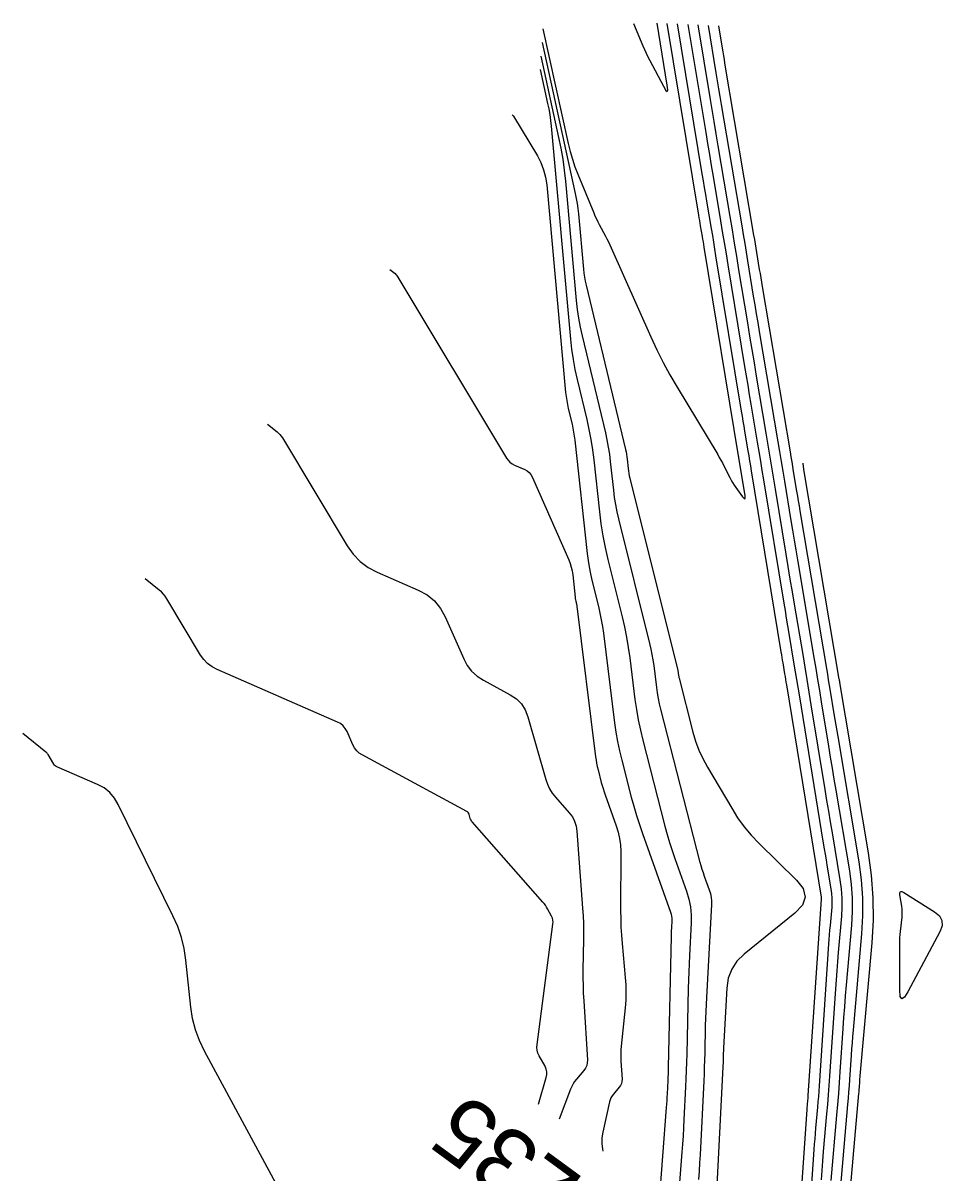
# Model space of a CAD drawing. Extents: x 658976 to 668726, y 639543 to 647196.
# Drawn here: x 663125.4 to 663208.6, y 642596.9 to 642701 of the extents above; entities that cross this region are included whole.
import ezdxf

# ---------------------------------------------------------------- set-up
doc = ezdxf.new("R2010")
doc.units = 0
for name, color, linetype in [('Ex_Contour Labels', 7, 'Continuous'), ('Ex_Major Contours', 7, 'Continuous'), ('Ex_Minor Contours', 7, 'Continuous')]:
    doc.layers.add(name, color=color, linetype=linetype)

msp = doc.modelspace()

# ---------------------------------------------------------------- linework, layer by layer
at = {"layer": 'Ex_Major Contours'}
for points in [[(663185.63, 642700.92), (663187.24, 642691.12), (663187.4, 642690.12), (663187.57, 642689.12), (663187.74, 642688.12), (663187.9, 642687.12), (663188.58, 642683.13), (663188.74, 642682.14), (663188.91, 642681.14), (663189.08, 642680.14), (663189.24, 642679.14), (663190.75, 642669.93), (663190.9, 642669.07), (663191.04, 642668.21), (663191.18, 642667.35), (663191.33, 642666.5), (663191.9, 642663.07), (663192.05, 642662.21), (663192.19, 642661.35), (663192.33, 642660.49), (663192.47, 642659.64), (663194.3, 642648.48), (663194.42, 642647.79), (663194.53, 642647.1), (663194.65, 642646.4), (663194.76, 642645.71), (663195.23, 642642.94), (663195.35, 642642.25), (663195.46, 642641.56), (663195.58, 642640.86), (663195.69, 642640.17), (663197.89, 642626.71), (663197.97, 642626.21), (663198.05, 642625.72), (663198.14, 642625.22), (663198.22, 642624.72), (663198.58, 642622.57), (663198.64, 642622.16), (663198.67, 642621.75), (663198.67, 642621.33), (663198.65, 642620.92), (663198.5, 642619.25), (663198.46, 642618.84), (663198.43, 642618.42), (663198.4, 642618), (663198.37, 642617.59), (663197.5, 642604.73), (663197.47, 642604.25), (663197.44, 642603.77), (663197.4, 642603.29), (663197.36, 642602.81), (663197.19, 642600.89), (663197.15, 642600.41), (663197.11, 642599.93), (663197.07, 642599.45), (663197.04, 642598.97), (663196.21, 642586.84)], [(663186.62, 642596.25), (663186.67, 642597), (663186.72, 642597.74), (663186.76, 642598.49), (663187.09, 642605.17), (663187.12, 642605.8), (663187.14, 642606.43), (663187.16, 642607.05), (663187.18, 642607.68), (663187.23, 642610.2), (663187.25, 642610.83), (663187.27, 642611.46), (663187.3, 642612.09), (663187.33, 642612.72), (663187.78, 642621.15), (663187.78, 642621.48), (663187.75, 642621.81), (663187.69, 642622.13), (663187.59, 642622.45), (663187.14, 642623.71), (663187.03, 642624.02), (663186.93, 642624.34), (663186.84, 642624.66), (663186.75, 642624.98), (663183.18, 642638.86), (663183.06, 642639.35), (663182.96, 642639.84), (663182.88, 642640.34), (663182.81, 642640.83), (663182.56, 642642.83), (663182.49, 642643.32), (663182.4, 642643.82), (663182.3, 642644.31), (663182.19, 642644.8), (663179.37, 642656.12), (663179.22, 642656.76), (663179.1, 642657.41), (663178.99, 642658.05), (663178.91, 642658.71), (663178.63, 642661.32), (663178.55, 642661.97), (663178.44, 642662.62), (663178.32, 642663.27), (663178.18, 642663.91), (663176.07, 642672.7), (663175.9, 642673.49), (663175.75, 642674.29), (663175.64, 642675.08), (663175.55, 642675.89), (663174.56, 642686.71), (663174.46, 642687.71), (663174.32, 642688.7), (663174.15, 642689.69), (663173.95, 642690.67), (663172.33, 642698.05)], [(663172.1, 642603.08), (663172.8, 642605.49), (663172.85, 642605.75), (663172.85, 642606.01), (663172.8, 642606.25), (663172.69, 642606.5), (663172.16, 642607.46), (663172.04, 642607.7), (663171.97, 642607.95), (663171.95, 642608.21), (663171.96, 642608.48), (663173.4, 642619.38), (663173.41, 642619.57), (663173.39, 642619.75), (663173.35, 642619.92), (663173.27, 642620.09), (663172.92, 642620.76), (663172.83, 642620.93), (663172.73, 642621.09), (663172.62, 642621.24), (663172.5, 642621.38), (663166.1, 642628.65), (663166.04, 642628.72), (663165.99, 642628.8), (663165.95, 642628.88), (663165.92, 642628.97), (663165.82, 642629.33), (663165.79, 642629.41), (663165.74, 642629.49), (663165.68, 642629.55), (663165.61, 642629.6), (663156.13, 642634.72), (663155.86, 642634.89), (663155.63, 642635.1), (663155.44, 642635.35), (663155.29, 642635.63), (663154.76, 642636.84), (663154.6, 642637.12), (663154.41, 642637.35), (663154.17, 642637.55), (663153.89, 642637.7), (663142.98, 642642.46), (663142.53, 642642.69), (663142.13, 642642.99), (663141.78, 642643.35), (663141.49, 642643.77), (663138.43, 642648.86), (663138.29, 642649.09), (663138.12, 642649.29), (663137.94, 642649.49), (663137.74, 642649.66), (663136.48, 642650.68)]]:
    msp.add_lwpolyline(points, dxfattribs=at)
msp.add_lwpolyline([(663205.04, 642620.25), (663205.04, 642620.51), (663205.03, 642620.76), (663204.99, 642621.01), (663204.83, 642622.03), (663204.82, 642622.23), (663204.87, 642622.34), (663204.99, 642622.35), (663205.18, 642622.26), (663207.97, 642620.5), (663208.4, 642620.13), (663208.62, 642619.71), (663208.64, 642619.23), (663208.44, 642618.7), (663205.55, 642613.25), (663205.23, 642612.75), (663205, 642612.61), (663204.86, 642612.84), (663204.82, 642613.44), (663204.82, 642617.55), (663204.82, 642617.84), (663204.83, 642618.14), (663204.85, 642618.44), (663204.88, 642618.73), (663205.02, 642620)], close=True, dxfattribs=at)
at = {"layer": 'Ex_Minor Contours'}
for points in [[(663172.5, 642700.51), (663174.79, 642690.11), (663174.96, 642689.4), (663175.16, 642688.7), (663175.4, 642688.02), (663175.66, 642687.34), (663177.1, 642683.85), (663177.21, 642683.58), (663177.34, 642683.31), (663177.46, 642683.04), (663177.6, 642682.78), (663178.15, 642681.74), (663178.29, 642681.47), (663178.42, 642681.21), (663178.55, 642680.94), (663178.67, 642680.67), (663182.26, 642672.6), (663182.8, 642671.44), (663183.38, 642670.29), (663183.99, 642669.16), (663184.64, 642668.05), (663188.33, 642661.93), (663188.47, 642661.68), (663188.62, 642661.43), (663188.75, 642661.18), (663188.88, 642660.92), (663189.41, 642659.85), (663189.54, 642659.62), (663189.67, 642659.39), (663189.81, 642659.17), (663189.96, 642658.95), (663190.58, 642658.1), (663190.71, 642657.95), (663190.79, 642657.91), (663190.82, 642658), (663190.81, 642658.2), (663190.3, 642661.31), (663190.29, 642661.35), (663190.28, 642661.39), (663190.28, 642661.44), (663190.27, 642661.48), (663190.24, 642661.64), (663190.23, 642661.68), (663190.23, 642661.73), (663190.22, 642661.77), (663190.21, 642661.81), (663187.11, 642680.72), (663187.07, 642680.96), (663187.03, 642681.2), (663186.99, 642681.45), (663186.95, 642681.69), (663186.78, 642682.66), (663186.74, 642682.9), (663186.7, 642683.15), (663186.66, 642683.39), (663186.62, 642683.63), (663183.76, 642701)], [(663180.71, 642701), (663181.55, 642698.97), (663181.69, 642698.63), (663181.84, 642698.3), (663182, 642697.97), (663182.17, 642697.65), (663183.41, 642695.31), (663183.63, 642694.94), (663183.76, 642694.84), (663183.8, 642695), (663183.75, 642695.42), (663182.83, 642701.04)], [(663195.29, 642585.95), (663196.43, 642602.59), (663196.43, 642602.7), (663196.44, 642602.8), (663196.45, 642602.91), (663196.46, 642603.01), (663196.5, 642603.43), (663196.51, 642603.54), (663196.51, 642603.64), (663196.52, 642603.75), (663196.53, 642603.85), (663197.73, 642621.66), (663197.73, 642621.69), (663197.73, 642621.73), (663197.73, 642621.73), (663197.73, 642621.74), (663197.73, 642621.75), (663197.73, 642621.76), (663197.72, 642621.82), (663197.72, 642621.83), (663194.57, 642641.07), (663194.53, 642641.32), (663194.49, 642641.56), (663194.45, 642641.81), (663194.41, 642642.06), (663194.24, 642643.06), (663194.2, 642643.31), (663194.16, 642643.55), (663194.12, 642643.8), (663194.08, 642644.05), (663191.38, 642660.47), (663191.31, 642660.92), (663191.24, 642661.37), (663191.16, 642661.82), (663191.09, 642662.27), (663190.78, 642664.07), (663190.71, 642664.52), (663190.63, 642664.97), (663190.56, 642665.42), (663190.48, 642665.87), (663188.17, 642679.93), (663188.07, 642680.55), (663187.97, 642681.17), (663187.87, 642681.79), (663187.76, 642682.41), (663187.34, 642684.89), (663187.24, 642685.51), (663187.13, 642686.13), (663187.03, 642686.75), (663186.93, 642687.37), (663184.69, 642700.96)], [(663197.71, 642596.2), (663197.77, 642597.06), (663197.84, 642597.91), (663197.91, 642598.77), (663198.21, 642602.19), (663198.29, 642603.05), (663198.36, 642603.9), (663198.42, 642604.76), (663198.48, 642605.62), (663199.01, 642613.51), (663199.07, 642614.33), (663199.13, 642615.16), (663199.2, 642615.99), (663199.27, 642616.81), (663199.56, 642620.11), (663199.61, 642620.93), (663199.6, 642621.75), (663199.54, 642622.57), (663199.43, 642623.39), (663198.71, 642627.65), (663198.55, 642628.64), (663198.38, 642629.62), (663198.22, 642630.6), (663198.06, 642631.59), (663196.8, 642639.27), (663196.62, 642640.41), (663196.43, 642641.55), (663196.24, 642642.68), (663196.05, 642643.82), (663195.28, 642648.37), (663195.09, 642649.5), (663194.9, 642650.64), (663194.71, 642651.78), (663194.53, 642652.92), (663193.56, 642658.8), (663193.36, 642660.06), (663193.15, 642661.33), (663192.93, 642662.6), (663192.72, 642663.86), (663191.85, 642669.04), (663191.65, 642670.25), (663191.44, 642671.45), (663191.24, 642672.66), (663191.04, 642673.87), (663190.25, 642678.69), (663190.05, 642679.9), (663189.85, 642681.1), (663189.65, 642682.31), (663189.45, 642683.52), (663188.37, 642689.92), (663188.19, 642691.01), (663188, 642692.11), (663187.82, 642693.2), (663187.64, 642694.3), (663186.56, 642700.87)], [(663198.6, 642596.15), (663199.12, 642602.07), (663199.2, 642603.05), (663199.28, 642604.04), (663199.35, 642605.02), (663199.42, 642606), (663199.69, 642609.94), (663199.76, 642610.92), (663199.83, 642611.9), (663199.91, 642612.88), (663199.99, 642613.86), (663200.47, 642619.3), (663200.54, 642620.53), (663200.54, 642621.76), (663200.45, 642622.98), (663200.28, 642624.21), (663199.05, 642631.52), (663198.88, 642632.52), (663198.72, 642633.52), (663198.55, 642634.52), (663198.39, 642635.52), (663197.73, 642639.53), (663197.57, 642640.54), (663197.4, 642641.54), (663197.23, 642642.54), (663197.06, 642643.54), (663195.57, 642652.4), (663195.42, 642653.29), (663195.27, 642654.18), (663195.13, 642655.07), (663194.98, 642655.96), (663194.4, 642659.53), (663194.25, 642660.42), (663194.1, 642661.31), (663193.95, 642662.2), (663193.8, 642663.09), (663192.11, 642673.1), (663191.98, 642673.9), (663191.85, 642674.7), (663191.72, 642675.49), (663191.58, 642676.29), (663191.06, 642679.48), (663190.93, 642680.27), (663190.8, 642681.07), (663190.66, 642681.87), (663190.53, 642682.66), (663188.68, 642693.66), (663188.56, 642694.38), (663188.44, 642695.09), (663188.32, 642695.81), (663188.2, 642696.53), (663187.49, 642700.83)], [(663199.19, 642592.5), (663200.12, 642603.05), (663200.16, 642603.61), (663200.21, 642604.17), (663200.25, 642604.73), (663200.29, 642605.29), (663200.44, 642607.52), (663200.48, 642608.08), (663200.52, 642608.64), (663200.57, 642609.2), (663200.61, 642609.76), (663201.39, 642618.49), (663201.48, 642620.13), (663201.47, 642621.76), (663201.35, 642623.39), (663201.13, 642625.02), (663199.22, 642636.39), (663199.13, 642636.91), (663199.04, 642637.42), (663198.96, 642637.93), (663198.88, 642638.45), (663198.54, 642640.5), (663198.46, 642641.02), (663198.37, 642641.53), (663198.29, 642642.04), (663198.2, 642642.56), (663195.79, 642656.84), (663195.72, 642657.28), (663195.64, 642657.73), (663195.57, 642658.17), (663195.5, 642658.62), (663195.2, 642660.4), (663195.13, 642660.84), (663195.06, 642661.29), (663194.98, 642661.73), (663194.91, 642662.18), (663192.38, 642677.17), (663192.32, 642677.55), (663192.25, 642677.94), (663192.19, 642678.33), (663192.12, 642678.71), (663191.87, 642680.26), (663191.81, 642680.65), (663191.74, 642681.04), (663191.68, 642681.43), (663191.61, 642681.81), (663188.98, 642697.41), (663188.93, 642697.74), (663188.87, 642698.08), (663188.81, 642698.42), (663188.76, 642698.76), (663188.42, 642700.79)], [(663172.42, 642699.28), (663175.43, 642685.59), (663175.52, 642685.13), (663175.6, 642684.68), (663175.66, 642684.22), (663175.71, 642683.76), (663176.16, 642678.75), (663176.2, 642678.38), (663176.26, 642678.01), (663176.33, 642677.64), (663176.41, 642677.28), (663179.98, 642662.39), (663180.02, 642662.17), (663180.06, 642661.96), (663180.1, 642661.74), (663180.12, 642661.53), (663180.22, 642660.66), (663180.25, 642660.45), (663180.28, 642660.23), (663180.32, 642660.02), (663180.37, 642659.81), (663184.71, 642642.37), (663184.72, 642642.31), (663184.73, 642642.25), (663184.74, 642642.2), (663184.75, 642642.14), (663184.78, 642641.91), (663184.79, 642641.85), (663184.8, 642641.8), (663184.81, 642641.74), (663184.82, 642641.68), (663186.08, 642636.78), (663186.32, 642635.96), (663186.62, 642635.16), (663186.98, 642634.38), (663187.39, 642633.62), (663189.59, 642629.88), (663190.13, 642629.02), (663190.72, 642628.21), (663191.36, 642627.44), (663192.06, 642626.71), (663195.46, 642623.38), (663196.06, 642622.6), (663196.24, 642621.84), (663195.99, 642621.1), (663195.32, 642620.37), (663190.73, 642616.67), (663190.07, 642616.03), (663189.59, 642615.3), (663189.28, 642614.48), (663189.14, 642613.58), (663188.85, 642608.16), (663188.84, 642608.02), (663188.84, 642607.87), (663188.83, 642607.73), (663188.83, 642607.59), (663188.82, 642607.02), (663188.81, 642606.88), (663188.81, 642606.74), (663188.8, 642606.59), (663188.8, 642606.45), (663188.2, 642594.48)], [(663172.24, 642696.82), (663172.92, 642693.76), (663173.02, 642693.25), (663173.11, 642692.74), (663173.18, 642692.22), (663173.23, 642691.7), (663174.99, 642672.4), (663175.09, 642671.48), (663175.22, 642670.56), (663175.39, 642669.64), (663175.59, 642668.74), (663176.46, 642665.11), (663176.66, 642664.2), (663176.84, 642663.29), (663176.98, 642662.37), (663177.1, 642661.45), (663177.61, 642656.75), (663177.74, 642655.66), (663177.92, 642654.58), (663178.13, 642653.51), (663178.37, 642652.44), (663179.67, 642647.23), (663179.88, 642646.31), (663180.07, 642645.38), (663180.23, 642644.45), (663180.36, 642643.51), (663180.83, 642639.75), (663180.96, 642638.82), (663181.13, 642637.89), (663181.32, 642636.96), (663181.54, 642636.04), (663183.54, 642628.27), (663183.74, 642627.52), (663183.95, 642626.79), (663184.19, 642626.05), (663184.44, 642625.32), (663185.5, 642622.37), (663185.72, 642621.66), (663185.86, 642620.95), (663185.93, 642620.22), (663185.92, 642619.49), (663185.76, 642616.53), (663185.73, 642615.79), (663185.7, 642615.05), (663185.67, 642614.31), (663185.65, 642613.56), (663185.52, 642607.6), (663185.51, 642606.86), (663185.48, 642606.11), (663185.45, 642605.37), (663185.42, 642604.63), (663185.27, 642601.67), (663185.23, 642600.93), (663185.19, 642600.19), (663185.14, 642599.45), (663185.09, 642598.71), (663184.66, 642593.23)], [(663169.7, 642692.73), (663169.78, 642692.66), (663169.8, 642692.65), (663169.81, 642692.63), (663169.82, 642692.62), (663169.83, 642692.6), (663171.99, 642689.01), (663172.31, 642688.39), (663172.56, 642687.75), (663172.74, 642687.08), (663172.84, 642686.39), (663174.55, 642667.55), (663174.59, 642667.19), (663174.65, 642666.82), (663174.71, 642666.46), (663174.79, 642666.11), (663175.13, 642664.68), (663175.21, 642664.32), (663175.28, 642663.96), (663175.34, 642663.6), (663175.38, 642663.24), (663176.5, 642652.96), (663176.58, 642652.35), (663176.67, 642651.75), (663176.79, 642651.14), (663176.93, 642650.54), (663177.52, 642648.16), (663177.66, 642647.56), (663177.78, 642646.96), (663177.89, 642646.35), (663177.97, 642645.74), (663178.99, 642637.63), (663179.11, 642636.78), (663179.26, 642635.93), (663179.43, 642635.08), (663179.63, 642634.24), (663180.49, 642630.89), (663180.72, 642630.06), (663180.96, 642629.23), (663181.23, 642628.41), (663181.51, 642627.59), (663184.06, 642620.47), (663184.12, 642620.29), (663184.15, 642620.11), (663184.17, 642619.93), (663184.17, 642619.75), (663184.13, 642619.01), (663184.12, 642618.82), (663184.11, 642618.63), (663184.1, 642618.45), (663184.1, 642618.26), (663183.85, 642606.41), (663183.84, 642606.11), (663183.83, 642605.8), (663183.82, 642605.5), (663183.8, 642605.2), (663183.74, 642603.99), (663183.73, 642603.69), (663183.71, 642603.38), (663183.69, 642603.08), (663183.67, 642602.78), (663182.99, 642593.96)], [(663158.62, 642678.71), (663159.1, 642678.33), (663159.18, 642678.26), (663159.25, 642678.19), (663159.31, 642678.11), (663159.37, 642678.02), (663169.2, 642661.62), (663169.34, 642661.42), (663169.51, 642661.24), (663169.7, 642661.1), (663169.92, 642660.98), (663170.85, 642660.58), (663171.07, 642660.46), (663171.25, 642660.31), (663171.4, 642660.13), (663171.52, 642659.91), (663174.83, 642652.4), (663174.96, 642652.07), (663175.06, 642651.73), (663175.14, 642651.39), (663175.19, 642651.04), (663175.41, 642649), (663175.42, 642648.96), (663175.43, 642648.91), (663175.43, 642648.86), (663175.45, 642648.81), (663175.49, 642648.63), (663175.5, 642648.58), (663175.51, 642648.53), (663175.52, 642648.48), (663175.53, 642648.44), (663177.27, 642634.54), (663177.31, 642634.25), (663177.36, 642633.96), (663177.42, 642633.67), (663177.49, 642633.38), (663177.78, 642632.23), (663177.86, 642631.95), (663177.94, 642631.66), (663178.03, 642631.38), (663178.13, 642631.1), (663179.14, 642628.29), (663179.31, 642627.73), (663179.44, 642627.15), (663179.51, 642626.57), (663179.54, 642625.98), (663179.53, 642620.61), (663179.54, 642619.87), (663179.56, 642619.12), (663179.6, 642618.38), (663179.66, 642617.64), (663179.95, 642614.56), (663179.99, 642613.87), (663180.01, 642613.18), (663179.99, 642612.49), (663179.93, 642611.8), (663179.58, 642608.33), (663179.55, 642607.99), (663179.54, 642607.65), (663179.54, 642607.31), (663179.55, 642606.97), (663179.66, 642605.32), (663179.65, 642605.12), (663179.61, 642604.94), (663179.53, 642604.76), (663179.41, 642604.6), (663178.88, 642603.98), (663178.76, 642603.82), (663178.66, 642603.64), (663178.58, 642603.46), (663178.52, 642603.27), (663177.91, 642600.54), (663177.83, 642600.03), (663177.82, 642599.51), (663177.88, 642599), (663177.92, 642598.82)], [(663147.55, 642664.7), (663148.42, 642664), (663148.56, 642663.87), (663148.68, 642663.74), (663148.8, 642663.6), (663148.9, 642663.44), (663154.77, 642653.66), (663155.3, 642652.9), (663155.93, 642652.25), (663156.66, 642651.71), (663157.48, 642651.27), (663161.21, 642649.64), (663162, 642649.22), (663162.67, 642648.67), (663163.22, 642648), (663163.65, 642647.22), (663165.32, 642643.42), (663165.64, 642642.83), (663166.04, 642642.31), (663166.53, 642641.86), (663167.1, 642641.49), (663169.54, 642640.17), (663170.09, 642639.8), (663170.55, 642639.35), (663170.89, 642638.81), (663171.14, 642638.18), (663172.75, 642632.5), (663172.9, 642632.06), (663173.1, 642631.64), (663173.34, 642631.25), (663173.63, 642630.88), (663174.88, 642629.47), (663175.16, 642629.1), (663175.36, 642628.7), (663175.5, 642628.27), (663175.57, 642627.81), (663176.09, 642620.82), (663176.13, 642620.13), (663176.16, 642619.43), (663176.17, 642618.73), (663176.17, 642618.03), (663176.12, 642615.22), (663176.12, 642614.52), (663176.13, 642613.82), (663176.15, 642613.12), (663176.19, 642612.42), (663176.52, 642607.06), (663176.51, 642606.8), (663176.46, 642606.56), (663176.36, 642606.34), (663176.21, 642606.13), (663175.53, 642605.33), (663175.36, 642605.13), (663175.22, 642604.91), (663175.1, 642604.68), (663175, 642604.44), (663173.96, 642601.72)], [(663199.78, 642588.86), (663201.12, 642604.03), (663201.13, 642604.16), (663201.14, 642604.3), (663201.15, 642604.44), (663201.16, 642604.57), (663201.19, 642605.11), (663201.2, 642605.25), (663201.21, 642605.38), (663201.23, 642605.52), (663201.24, 642605.65), (663202.3, 642617.68), (663202.42, 642619.73), (663202.41, 642621.77), (663202.26, 642623.81), (663201.98, 642625.84), (663199.38, 642641.27), (663199.37, 642641.32), (663199.37, 642641.37), (663199.35, 642641.47), (663199.34, 642641.52), (663199.33, 642641.57), (663196.13, 642660.59), (663196.12, 642660.65), (663196.11, 642660.7), (663196.1, 642660.76), (663196.1, 642660.82), (663196.06, 642661.17)], [(663148.72, 642595.12), (663141.84, 642607.88), (663141.39, 642608.83), (663141.03, 642609.81), (663140.77, 642610.83), (663140.61, 642611.87), (663140.16, 642616.11), (663140, 642617.16), (663139.76, 642618.18), (663139.42, 642619.17), (663138.99, 642620.14), (663134.04, 642630.23), (663133.69, 642630.81), (663133.26, 642631.31), (663132.75, 642631.72), (663132.15, 642632.04), (663128.48, 642633.64), (663128.4, 642633.68), (663128.33, 642633.74), (663128.26, 642633.8), (663128.21, 642633.88), (663127.68, 642634.76), (663127.64, 642634.82), (663127.59, 642634.88), (663127.54, 642634.93), (663127.49, 642634.98), (663125.41, 642636.66)]]:
    msp.add_lwpolyline(points, dxfattribs=at)

# ---------------------------------------------------------------- texts
at = {"layer": 'Ex_Contour Labels'}
msp.add_text('1235', height=6, rotation=143.7617, dxfattribs=at).set_placement((663179.85, 642593.68))

doc.saveas('drawing.dxf')
